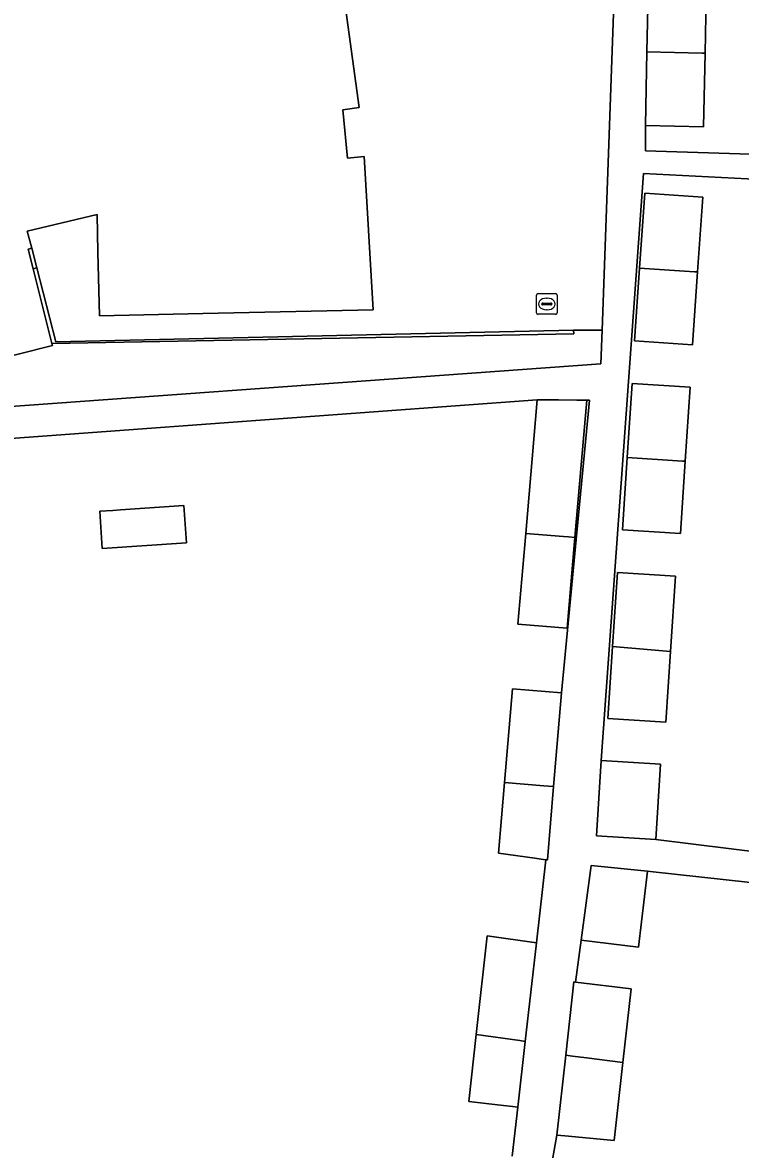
# Model space of a CAD drawing. Extents: x 163008 to 163854, y 382777 to 383982.
# Drawn here: x 163524.2 to 163558.9, y 383517.4 to 383571.9 of the extents above; entities that cross this region are included whole.
import ezdxf

# ---------------------------------------------------------------- set-up
doc = ezdxf.new("R2010")
doc.units = 0
for name, color, linetype in [('IMGEO_Erf', 7, 'Continuous'), ('IMGEO_Hek', 7, 'Continuous'), ('IMGEO_Kolk', 7, 'Continuous'), ('IMGEO_Muur', 7, 'Continuous'), ('IMGEO_Pand', 7, 'Continuous'), ('IMGEO_Voetpad_open', 7, 'Continuous')]:
    doc.layers.add(name, color=color, linetype=linetype)

msp = doc.modelspace()

# ---------------------------------------------------------------- linework, layer by layer
at = {"layer": 'IMGEO_Erf'}
for points in [[(163539.467, 383574.855), (163540.441, 383567.775), (163539.659, 383567.667), (163539.885, 383565.325), (163540.678, 383565.41), (163541.1, 383558.279), (163541.114, 383558.005), (163532.876, 383557.821), (163527.877, 383557.71), (163527.808, 383560.79), (163527.768, 383562.599), (163524.386, 383561.799), (163524.611, 383560.977), (163524.854, 383560.024), (163525.766, 383556.453), (163550.814, 383557.019), (163552.189, 383557.011), (163552.957, 383578.182)], [(163557.25, 383574.024), (163557.173, 383570.406), (163557.098, 383566.851), (163554.287, 383566.909), (163554.288, 383565.688), (163575.606, 383565.004), (163575.61, 383565.292), (163573.031, 383565.387), (163571.301, 383565.451), (163571.377, 383567.737), (163571.449, 383569.909), (163571.539, 383572.617)], [(163573.059, 383563.625), (163554.197, 383564.59), (163552.144, 383536.206), (163555.019, 383536.032), (163554.799, 383532.391), (163568.853, 383530.651)], [(163547.847, 383517.09), (163548.116, 383519.453), (163547.863, 383519.481), (163547.274, 383519.547), (163545.742, 383519.719), (163546.104, 383522.961), (163546.637, 383527.727), (163549.019, 383527.396), (163549.475, 383531.41), (163549.453, 383531.413), (163548.938, 383531.485), (163547.176, 383531.73), (163547.468, 383535.142), (163547.855, 383539.677), (163550.236, 383539.483), (163551.578, 383553.634), (163551.446, 383553.634), (163550.878, 383546.991), (163550.503, 383542.6), (163548.122, 383542.794), (163548.497, 383547.184), (163549.05, 383553.654), (163521.376, 383551.62)], [(163568.49, 383529.314), (163554.66, 383530.836), (163554.39, 383530.862), (163553.953, 383527.192), (163551.183, 383527.527), (163550.911, 383525.496), (163553.599, 383525.17), (163553.199, 383521.61), (163552.775, 383517.834), (163550.391, 383518.067), (163549.999, 383518.105), (163549.667, 383516.194), (163552.651, 383515.859), (163552.248, 383512.27), (163551.824, 383508.486), (163548.84, 383508.821), (163548.622, 383506.883), (163551.43, 383506.568), (163551.025, 383502.962), (163550.603, 383499.195), (163549.134, 383499.36), (163549.021, 383498.352), (163568.432, 383495.569)]]:
    msp.add_lwpolyline(points, dxfattribs=at)
for points in [[(163556.813, 383559.831), (163556.57, 383556.312), (163553.766, 383556.505), (163554.008, 383560.007), (163554.258, 383563.639), (163557.062, 383563.446)], [(163555.989, 383547.187), (163553.183, 383547.368), (163553.411, 383550.857), (163553.644, 383554.435), (163556.449, 383554.253), (163556.216, 383550.679)], [(163528.016, 383546.455), (163527.89, 383548.257), (163528.533, 383548.302), (163528.894, 383548.327), (163531.966, 383548.541), (163532.091, 383546.739)], [(163555.504, 383541.483), (163555.281, 383538.059), (163552.475, 383538.24), (163552.702, 383541.726), (163552.936, 383545.307), (163555.741, 383545.125)]]:
    msp.add_lwpolyline(points, close=True, dxfattribs=at)
at = {"layer": 'IMGEO_Hek'}
for points in [[(163552.189, 383557.011), (163552.134, 383555.385), (163515.564, 383552.739)], [(163552.189, 383557.011), (163550.814, 383557.019)]]:
    msp.add_lwpolyline(points, dxfattribs=at)
at = {"layer": 'IMGEO_Kolk'}
for p, q in [((163549.017, 383557.854), (163549.017, 383558.706)), ((163549.092, 383558.78), (163549.944, 383558.78)), ((163549.319, 383558.323), (163549.717, 383558.323)), ((163549.505, 383558.56), (163549.53, 383558.56)), ((163550.018, 383558.706), (163550.018, 383557.854)), ((163549.944, 383557.78), (163549.092, 383557.78)), ((163549.276, 383558.274), (163549.276, 383558.286)), ((163549.714, 383558.237), (163549.316, 383558.237)), ((163549.528, 383558), (163549.503, 383558)), ((163549.76, 383558.286), (163549.76, 383558.274))]:
    msp.add_line(p, q, dxfattribs=at)
for points in [[(163549.017, 383557.854), (163549.017, 383558.706)], [(163549.092, 383558.78), (163549.944, 383558.78)], [(163550.018, 383558.706), (163550.018, 383557.854)], [(163549.944, 383557.78), (163549.092, 383557.78)]]:
    msp.add_lwpolyline(points, dxfattribs=at)
for centre, radius, start, end in [((163549.094, 383558.704), 0.0765, 91.552, 178.448), ((163549.094, 383558.704), 0.0765, 91.552, 178.448), ((163549.316, 383558.283), 0.0403, 85.8775, 175.7526), ((163549.721, 383558.285), 0.0386, 1.7309, 96.639), ((163549.942, 383558.704), 0.0765, 1.552, 88.448), ((163549.942, 383558.704), 0.0765, 1.552, 88.448), ((163549.094, 383557.856), 0.0765, 181.552, 268.448), ((163549.094, 383557.856), 0.0765, 181.552, 268.448), ((163549.313, 383558.273), 0.0366, 178.938, 274.7102), ((163549.717, 383558.28), 0.043, 264.8664, 352.4533), ((163549.942, 383557.856), 0.0765, 271.552, 358.448), ((163549.942, 383557.856), 0.0765, 271.552, 358.448)]:
    msp.add_arc(centre, radius, start, end, dxfattribs=at)
for centre, major_axis, ratio, start_param, end_param in [((163549.504, 383558.28), (-0.387, 0.002), 0.722429, 4.712389, 7.853982), ((163549.529, 383558.28), (-0.39, 0.002), 0.717154, 1.570796, 4.712389)]:
    msp.add_ellipse(centre, major_axis=major_axis, ratio=ratio, start_param=start_param, end_param=end_param, dxfattribs=at)
at = {"layer": 'IMGEO_Muur'}
for points in [[(163524.668, 383559.976), (163524.854, 383560.024), (163524.611, 383560.977), (163524.427, 383560.93)], [(163525.578, 383556.364), (163550.819, 383556.829), (163550.814, 383557.019), (163525.766, 383556.453), (163524.854, 383560.024), (163524.668, 383559.976)]]:
    msp.add_lwpolyline(points, close=True, dxfattribs=at)
at = {"layer": 'IMGEO_Pand'}
msp.add_lwpolyline([(163522.073, 383555.392), (163525.603, 383556.265), (163525.578, 383556.364), (163524.668, 383559.976), (163524.427, 383560.93), (163524.611, 383560.977), (163524.386, 383561.799), (163527.768, 383562.599), (163527.808, 383560.79), (163527.877, 383557.71), (163532.876, 383557.821), (163541.114, 383558.005), (163541.1, 383558.279), (163540.678, 383565.41), (163539.885, 383565.325), (163539.659, 383567.667), (163540.441, 383567.775), (163539.467, 383574.855)], dxfattribs=at)
for points in [[(163554.363, 383570.465), (163557.033, 383570.408), (163557.173, 383570.406), (163557.25, 383574.024), (163554.44, 383574.083)], [(163554.363, 383570.465), (163554.287, 383566.909), (163557.098, 383566.851), (163557.173, 383570.406), (163557.033, 383570.408)], [(163556.813, 383559.831), (163557.062, 383563.446), (163554.258, 383563.639), (163554.008, 383560.007), (163556.665, 383559.838)], [(163556.813, 383559.831), (163556.665, 383559.838), (163554.008, 383560.007), (163553.766, 383556.505), (163556.57, 383556.312)], [(163553.411, 383550.857), (163556.08, 383550.688), (163556.216, 383550.679), (163556.449, 383554.253), (163553.644, 383554.435)], [(163551.446, 383553.634), (163550.978, 383553.638), (163550.078, 383553.646), (163549.05, 383553.654), (163548.497, 383547.184), (163550.327, 383547.035), (163550.565, 383547.016), (163550.878, 383546.991)], [(163553.411, 383550.857), (163553.183, 383547.368), (163555.989, 383547.187), (163556.216, 383550.679), (163556.08, 383550.688)], [(163527.89, 383548.257), (163528.016, 383546.455), (163532.091, 383546.739), (163531.966, 383548.541), (163528.894, 383548.327), (163528.533, 383548.302)], [(163550.878, 383546.991), (163550.565, 383547.016), (163550.327, 383547.035), (163548.497, 383547.184), (163548.122, 383542.794), (163550.503, 383542.6)], [(163552.702, 383541.726), (163555.504, 383541.483), (163555.741, 383545.125), (163552.936, 383545.307)], [(163552.702, 383541.726), (163552.475, 383538.24), (163555.281, 383538.059), (163555.504, 383541.483)], [(163550.236, 383539.483), (163547.855, 383539.677), (163547.468, 383535.142), (163549.374, 383534.987), (163549.598, 383534.969), (163549.849, 383534.949)], [(163552.144, 383536.206), (163551.923, 383532.566), (163554.799, 383532.391), (163555.019, 383536.032)], [(163549.849, 383534.949), (163549.598, 383534.969), (163549.374, 383534.987), (163547.468, 383535.142), (163547.176, 383531.73), (163548.938, 383531.485), (163549.453, 383531.413), (163549.475, 383531.41), (163549.545, 383531.401)], [(163554.39, 383530.862), (163551.665, 383531.128), (163551.183, 383527.527), (163553.953, 383527.192)], [(163549.019, 383527.396), (163546.637, 383527.727), (163546.104, 383522.961), (163548.22, 383522.667), (163548.477, 383522.631)], [(163550.911, 383525.496), (163550.828, 383525.506), (163550.431, 383521.96), (163550.766, 383521.918), (163551.438, 383521.833), (163553.199, 383521.61), (163553.599, 383525.17)], [(163548.477, 383522.631), (163548.22, 383522.667), (163546.104, 383522.961), (163545.742, 383519.719), (163547.274, 383519.547), (163547.863, 383519.481), (163548.116, 383519.453)], [(163553.199, 383521.61), (163551.438, 383521.833), (163550.766, 383521.918), (163550.431, 383521.96), (163549.999, 383518.105), (163550.391, 383518.067), (163552.775, 383517.834)]]:
    msp.add_lwpolyline(points, close=True, dxfattribs=at)
at = {"layer": 'IMGEO_Voetpad_open'}
for points in [[(163552.957, 383578.182), (163552.189, 383557.011), (163552.134, 383555.385), (163515.564, 383552.739)], [(163575.606, 383565.004), (163554.288, 383565.688), (163554.287, 383566.909), (163554.363, 383570.465), (163554.44, 383574.083)], [(163568.853, 383530.651), (163554.799, 383532.391), (163551.923, 383532.566), (163552.144, 383536.206), (163554.197, 383564.59), (163573.059, 383563.625)], [(163521.376, 383551.62), (163549.05, 383553.654), (163550.078, 383553.646), (163550.978, 383553.638), (163551.446, 383553.634), (163551.578, 383553.634), (163550.236, 383539.483), (163549.849, 383534.949), (163549.545, 383531.401), (163549.475, 383531.41), (163549.019, 383527.396), (163548.477, 383522.631), (163548.116, 383519.453), (163547.847, 383517.09)], [(163568.432, 383495.569), (163549.021, 383498.352), (163549.134, 383499.36), (163547.619, 383499.53), (163548.048, 383503.36), (163548.446, 383506.903), (163548.622, 383506.883), (163548.84, 383508.821), (163549.27, 383512.652), (163549.667, 383516.194), (163549.999, 383518.105), (163550.431, 383521.96), (163550.828, 383525.506), (163550.911, 383525.496), (163551.183, 383527.527), (163551.665, 383531.128), (163554.39, 383530.862), (163554.66, 383530.836), (163568.49, 383529.314)]]:
    msp.add_lwpolyline(points, dxfattribs=at)
msp.add_lwpolyline([(163515.564, 383552.739), (163552.134, 383555.385), (163552.189, 383557.011), (163550.814, 383557.019), (163550.819, 383556.829), (163525.578, 383556.364), (163525.603, 383556.265), (163522.073, 383555.392), (163521.132, 383559.059), (163520.885, 383560.022), (163514.133, 383558.29), (163514.386, 383557.309)], close=True, dxfattribs=at)

doc.saveas('drawing.dxf')
